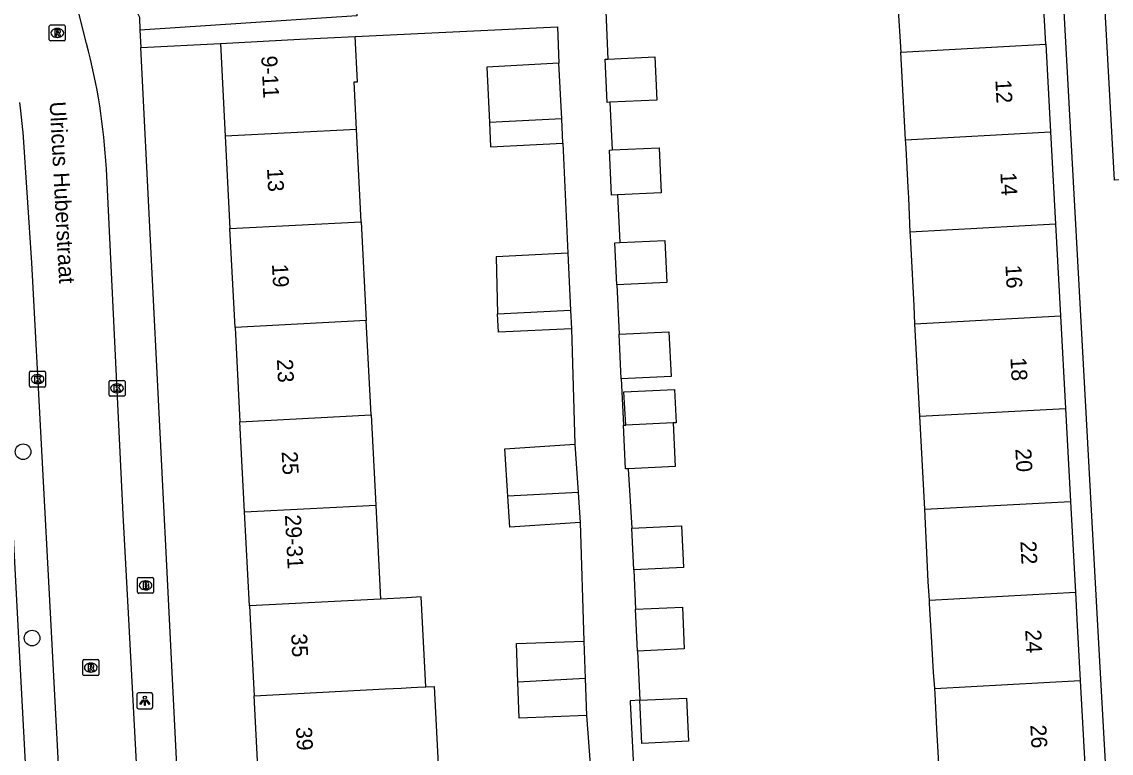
# Model space of a CAD drawing. Extents: x 158087 to 159494, y 382905 to 383981.
# Drawn here: x 158529.1 to 158597.5, y 383492 to 383537.9 of the extents above; entities that cross this region are included whole.
import ezdxf

# ---------------------------------------------------------------- set-up
doc = ezdxf.new("R2010")
doc.units = 0
for name, color, linetype in [('IMGEO_Boom', 7, 'Continuous'), ('IMGEO_Brandkraan', 7, 'Continuous'), ('IMGEO_Kolk', 7, 'Continuous'), ('IMGEO_Lichtpunt', 7, 'Continuous'), ('IMGEO_Openbare_ruimte_label', 7, 'Continuous'), ('IMGEO_Pand', 7, 'Continuous'), ('IMGEO_Pand_nummerreeks', 7, 'Continuous'), ('IMGEO_Rijbaan_lokaal_open', 7, 'Continuous'), ('IMGEO_Rioolput', 7, 'Continuous'), ('IMGEO_Voetpad_open', 7, 'Continuous')]:
    doc.layers.add(name, color=color, linetype=linetype)

msp = doc.modelspace()

# ---------------------------------------------------------------- linework, layer by layer
at = {"layer": 'IMGEO_Boom'}
for centre in [(158529.185, 383510.906), (158529.75, 383499.2)]:
    msp.add_circle(centre, 0.489, dxfattribs=at)
at = {"layer": 'IMGEO_Brandkraan'}
for p, q in [((158536.378, 383502.086), (158536.378, 383502.938)), ((158536.453, 383503.012), (158537.305, 383503.012)), ((158537.379, 383502.938), (158537.379, 383502.086)), ((158536.889, 383502.232), (158536.864, 383502.232)), ((158536.866, 383502.792), (158536.891, 383502.792)), ((158537.305, 383502.012), (158536.453, 383502.012))]:
    msp.add_line(p, q, dxfattribs=at)
for points in [[(158536.378, 383502.086), (158536.378, 383502.938)], [(158536.453, 383503.012), (158537.305, 383503.012)], [(158537.379, 383502.938), (158537.379, 383502.086)], [(158536.726, 383502.712), (158536.726, 383502.312), (158536.939, 383502.312)], [(158536.957, 383502.712), (158536.726, 383502.712)], [(158536.905, 383502.631), (158536.851, 383502.631), (158536.851, 383502.555)], [(158536.851, 383502.555), (158536.904, 383502.555)], [(158536.913, 383502.479), (158536.851, 383502.479), (158536.851, 383502.398)], [(158536.851, 383502.398), (158536.913, 383502.398)], [(158537.305, 383502.012), (158536.453, 383502.012)]]:
    msp.add_lwpolyline(points, dxfattribs=at)
for centre, radius, start, end in [((158536.455, 383502.936), 0.0765, 91.55205, 178.44795), ((158536.455, 383502.936), 0.0765, 91.55205, 178.44795), ((158537.303, 383502.936), 0.0765, 1.55205, 88.44795), ((158537.303, 383502.936), 0.0765, 1.55205, 88.44795), ((158536.906, 383502.593), 0.0379, 267.82845, 90.93552), ((158536.914, 383502.438), 0.0404, 269.87594, 90.50774), ((158536.945, 383502.563), 0.251, 268.66757, 293.53466), ((158536.961, 383502.567), 0.145, 59.4692, 91.53667), ((158536.986, 383502.614), 0.0922, 285.51372, 58.15012), ((158536.991, 383502.422), 0.105, 301.31148, 78.98903), ((158536.455, 383502.088), 0.0765, 181.55205, 268.44795), ((158536.455, 383502.088), 0.0765, 181.55205, 268.44795), ((158537.303, 383502.088), 0.0765, 271.55205, 358.44795), ((158537.303, 383502.088), 0.0765, 271.55205, 358.44795)]:
    msp.add_arc(centre, radius, start, end, dxfattribs=at)
for centre, major_axis, ratio, start_param, end_param in [((158536.865, 383502.512), (-0.387, 0.002), 0.722429, 4.712389, 7.853982), ((158536.89, 383502.512), (-0.39, 0.002), 0.717154, 1.570796, 4.712389)]:
    msp.add_ellipse(centre, major_axis=major_axis, ratio=ratio, start_param=start_param, end_param=end_param, dxfattribs=at)
at = {"layer": 'IMGEO_Kolk'}
for p, q in [((158529.673, 383515.962), (158530.525, 383515.962)), ((158529.598, 383515.036), (158529.598, 383515.888)), ((158530.086, 383515.742), (158530.111, 383515.742)), ((158530.599, 383515.888), (158530.599, 383515.036)), ((158534.585, 383514.464), (158534.585, 383515.316)), ((158534.66, 383515.39), (158535.512, 383515.39)), ((158535.586, 383515.316), (158535.586, 383514.464)), ((158530.525, 383514.962), (158529.673, 383514.962)), ((158530.109, 383515.182), (158530.084, 383515.182)), ((158535.096, 383514.61), (158535.071, 383514.61)), ((158535.073, 383515.17), (158535.098, 383515.17)), ((158535.512, 383514.39), (158534.66, 383514.39))]:
    msp.add_line(p, q, dxfattribs=at)
for points in [[(158529.673, 383515.962), (158530.525, 383515.962)], [(158529.598, 383515.036), (158529.598, 383515.888)], [(158529.919, 383515.662), (158530.042, 383515.662), (158530.042, 383515.511), (158530.172, 383515.662), (158530.336, 383515.662), (158530.19, 383515.511), (158530.343, 383515.262), (158530.191, 383515.262), (158530.106, 383515.426), (158530.042, 383515.359), (158530.042, 383515.262), (158529.919, 383515.262), (158529.919, 383515.662)], [(158530.599, 383515.888), (158530.599, 383515.036)], [(158534.585, 383514.464), (158534.585, 383515.316)], [(158534.66, 383515.39), (158535.512, 383515.39)], [(158535.586, 383515.316), (158535.586, 383514.464)], [(158530.525, 383514.962), (158529.673, 383514.962)], [(158534.906, 383515.09), (158535.029, 383515.09), (158535.029, 383514.939), (158535.159, 383515.09), (158535.323, 383515.09), (158535.177, 383514.939), (158535.33, 383514.69), (158535.178, 383514.69), (158535.093, 383514.854), (158535.029, 383514.787), (158535.029, 383514.69), (158534.906, 383514.69), (158534.906, 383515.09)], [(158535.512, 383514.39), (158534.66, 383514.39)]]:
    msp.add_lwpolyline(points, dxfattribs=at)
for centre, start, end in [((158529.675, 383515.886), 91.55205, 178.44795), ((158529.675, 383515.886), 91.55205, 178.44795), ((158530.523, 383515.886), 1.55205, 88.44795), ((158530.523, 383515.886), 1.55205, 88.44795), ((158534.662, 383515.314), 91.55205, 178.44795), ((158534.662, 383515.314), 91.55205, 178.44795), ((158535.51, 383515.314), 1.55205, 88.44795), ((158535.51, 383515.314), 1.55205, 88.44795), ((158529.675, 383515.038), 181.55205, 268.44795), ((158529.675, 383515.038), 181.55205, 268.44795), ((158530.523, 383515.038), 271.55205, 358.44795), ((158530.523, 383515.038), 271.55205, 358.44795), ((158534.662, 383514.466), 181.55205, 268.44795), ((158534.662, 383514.466), 181.55205, 268.44795), ((158535.51, 383514.466), 271.55205, 358.44795), ((158535.51, 383514.466), 271.55205, 358.44795)]:
    msp.add_arc(centre, 0.0765, start, end, dxfattribs=at)
for centre, major_axis, ratio, start_param, end_param in [((158530.085, 383515.462), (-0.387, 0.002), 0.722429, 4.712389, 7.853982), ((158530.11, 383515.462), (-0.39, 0.002), 0.717154, 1.570796, 4.712389), ((158535.072, 383514.89), (-0.387, 0.002), 0.722429, 4.712389, 7.853982), ((158535.097, 383514.89), (-0.39, 0.002), 0.717154, 1.570796, 4.712389)]:
    msp.add_ellipse(centre, major_axis=major_axis, ratio=ratio, start_param=start_param, end_param=end_param, dxfattribs=at)
at = {"layer": 'IMGEO_Lichtpunt'}
for p, q in [((158536.332, 383495.663), (158536.332, 383494.856)), ((158536.332, 383495.663), (158536.332, 383494.856)), ((158537.234, 383495.758), (158536.426, 383495.758)), ((158537.234, 383495.758), (158536.426, 383495.758)), ((158537.328, 383494.856), (158537.328, 383495.663)), ((158537.328, 383494.856), (158537.328, 383495.663)), ((158536.426, 383494.762), (158537.234, 383494.762)), ((158536.426, 383494.762), (158537.234, 383494.762))]:
    msp.add_line(p, q, dxfattribs=at)
for points in [[(158536.706, 383495.327), (158536.745, 383495.299), (158536.557, 383495.037), (158536.519, 383495.064), (158536.706, 383495.327)], [(158536.808, 383495.279), (158536.855, 383495.279), (158536.855, 383494.957), (158536.808, 383494.957), (158536.808, 383495.279)], [(158536.918, 383495.299), (158536.956, 383495.326), (158537.143, 383495.064), (158537.104, 383495.036), (158536.918, 383495.299)]]:
    msp.add_lwpolyline(points, dxfattribs=at)
msp.add_circle((158536.831, 383495.461), 0.0994, dxfattribs=at)
for centre, start, end in [((158536.426, 383495.663), 90, 180), ((158536.426, 383495.663), 90, 180), ((158537.234, 383495.663), 0, 90), ((158537.234, 383495.663), 0, 90), ((158536.426, 383494.856), 180, 270), ((158536.426, 383494.856), 180, 270), ((158537.234, 383494.856), 270, 0), ((158537.234, 383494.856), 270, 360)]:
    msp.add_arc(centre, 0.0946, start, end, dxfattribs=at)
at = {"layer": 'IMGEO_Pand'}
for points in [[(158583.921, 383541.976), (158584.288, 383536.008)], [(158593.385, 383536.502), (158593.061, 383542.471)], [(158541.571, 383536.556), (158546.565, 383536.814), (158550.04, 383536.994)], [(158541.571, 383536.556), (158541.873, 383530.721)], [(158550.12, 383531.148), (158549.967, 383534.137), (158550.188, 383534.148), (158550.04, 383536.994)], [(158584.288, 383536.008), (158593.385, 383536.502)], [(158593.385, 383536.502), (158593.684, 383530.991)], [(158584.587, 383530.498), (158584.288, 383536.008)], [(158562.828, 383535.304), (158558.29, 383535.071), (158558.459, 383531.58)], [(158563.007, 383531.815), (158562.828, 383535.304)], [(158566.027, 383532.856), (158565.854, 383532.848), (158565.727, 383535.562), (158565.9, 383535.57)], [(158565.9, 383535.57), (158568.851, 383535.707), (158568.977, 383532.993), (158566.027, 383532.856)], [(158563.007, 383531.815), (158558.459, 383531.58)], [(158563.075, 383530.282), (158563.007, 383531.815)], [(158550.12, 383531.148), (158541.873, 383530.721)], [(158550.416, 383525.349), (158550.12, 383531.148)], [(158558.459, 383531.58), (158558.538, 383530.05), (158563.075, 383530.282)], [(158584.587, 383530.498), (158593.684, 383530.991)], [(158593.684, 383530.991), (158593.997, 383525.198)], [(158541.873, 383530.721), (158542.172, 383524.923)], [(158584.873, 383524.702), (158584.784, 383526.86), (158584.748, 383527.525), (158584.615, 383529.972), (158584.598, 383530.292), (158584.587, 383530.498)], [(158566.503, 383527.046), (158566.125, 383527.028), (158565.993, 383529.856), (158566.166, 383529.864)], [(158566.166, 383529.864), (158569.117, 383530.002), (158569.249, 383527.174), (158566.503, 383527.046)], [(158542.172, 383524.923), (158550.416, 383525.349)], [(158542.493, 383518.715), (158542.172, 383524.923)], [(158550.416, 383525.349), (158550.734, 383519.142)], [(158593.997, 383525.198), (158584.873, 383524.702)], [(158593.997, 383525.198), (158594.31, 383519.438)], [(158566.644, 383524.043), (158569.468, 383524.175), (158569.591, 383521.539), (158566.462, 383521.393)], [(158585.16, 383518.942), (158585.124, 383520.079), (158584.93, 383523.662), (158584.886, 383524.469), (158584.873, 383524.702)], [(158566.462, 383521.393), (158566.339, 383524.029), (158566.644, 383524.043)], [(158563.388, 383523.381), (158558.891, 383523.151), (158558.971, 383519.569)], [(158563.388, 383523.381), (158563.556, 383519.806)], [(158558.971, 383519.569), (158563.556, 383519.806)], [(158563.611, 383518.629), (158559.025, 383518.414), (158558.971, 383519.569)], [(158563.556, 383519.806), (158563.611, 383518.629)], [(158585.16, 383518.942), (158594.31, 383519.438)], [(158594.31, 383519.438), (158594.624, 383513.63)], [(158550.734, 383519.142), (158542.493, 383518.715)], [(158542.493, 383518.715), (158542.8, 383512.789)], [(158551.037, 383513.215), (158550.734, 383519.142)], [(158585.483, 383513.134), (158585.16, 383518.942)], [(158566.606, 383518.299), (158569.735, 383518.444), (158569.867, 383515.626), (158566.738, 383515.481)], [(158566.738, 383515.481), (158566.606, 383518.299)], [(158567.035, 383512.576), (158566.906, 383514.671), (158570.079, 383514.818), (158570.177, 383512.722), (158570.003, 383512.714)], [(158542.8, 383512.789), (158551.037, 383513.215)], [(158551.037, 383513.215), (158551.327, 383507.548)], [(158585.483, 383513.134), (158594.624, 383513.63)], [(158594.624, 383513.63), (158594.941, 383507.786)], [(158543.093, 383507.122), (158542.8, 383512.789)], [(158566.873, 383512.568), (158567.035, 383512.576)], [(158567.165, 383509.84), (158567.001, 383509.832), (158566.873, 383512.568)], [(158570.003, 383512.714), (158567.035, 383512.576)], [(158570.003, 383512.714), (158570.13, 383509.979), (158567.165, 383509.84)], [(158585.798, 383507.29), (158585.483, 383513.134)], [(158559.619, 383508.123), (158559.421, 383511.084), (158563.834, 383511.378)], [(158563.834, 383511.378), (158564.036, 383508.349)], [(158564.036, 383508.349), (158559.619, 383508.123)], [(158564.162, 383506.467), (158559.749, 383506.173), (158559.619, 383508.123)], [(158564.036, 383508.349), (158564.162, 383506.467)], [(158585.798, 383507.29), (158594.941, 383507.786)], [(158594.941, 383507.786), (158595.252, 383502.054)], [(158543.093, 383507.122), (158551.327, 383507.548)], [(158543.398, 383501.228), (158543.093, 383507.122)], [(158551.327, 383507.548), (158551.628, 383501.654)], [(158586.082, 383501.556), (158586.011, 383502.749), (158585.798, 383507.29)], [(158567.396, 383506.11), (158570.527, 383506.256), (158570.65, 383503.627), (158567.519, 383503.481)], [(158567.519, 383503.481), (158567.396, 383506.11)], [(158551.628, 383501.654), (158543.398, 383501.228)], [(158554.466, 383496.139), (158554.176, 383501.786), (158553.268, 383501.739), (158551.628, 383501.654)], [(158595.252, 383502.054), (158586.082, 383501.556)], [(158586.416, 383496.035), (158586.349, 383497.054), (158586.215, 383499.311), (158586.174, 383500), (158586.093, 383501.367), (158586.082, 383501.556)], [(158595.252, 383502.054), (158595.363, 383500), (158595.551, 383496.53)], [(158543.398, 383501.228), (158543.461, 383500), (158543.689, 383495.581)], [(158567.634, 383501.01), (158570.574, 383501.147), (158570.696, 383498.518), (158567.756, 383498.381)], [(158567.756, 383498.381), (158567.634, 383501.01)], [(158560.239, 383496.438), (158560.152, 383498.852), (158564.391, 383499.004)], [(158564.391, 383499.004), (158564.475, 383496.657)], [(158543.689, 383495.581), (158551.917, 383496.007), (158552.932, 383496.06), (158553.557, 383496.092), (158553.946, 383496.112), (158554.466, 383496.139)], [(158554.466, 383496.139), (158554.985, 383496.166), (158555.278, 383490.448), (158554.239, 383490.394), (158552.21, 383490.289)], [(158564.475, 383496.657), (158560.239, 383496.438)], [(158564.559, 383494.33), (158560.32, 383494.177), (158560.239, 383496.438)], [(158564.475, 383496.657), (158564.559, 383494.33)], [(158595.551, 383496.53), (158595.899, 383490.102), (158590.907, 383489.832), (158586.783, 383489.609), (158586.774, 383489.771), (158586.673, 383491.31), (158586.554, 383493.501), (158586.435, 383495.691), (158586.416, 383496.035)], [(158586.416, 383496.035), (158595.551, 383496.53)], [(158543.985, 383489.864), (158543.689, 383495.581)], [(158567.9, 383495.297), (158570.84, 383495.434), (158570.967, 383492.724), (158568.027, 383492.587), (158567.9, 383495.297)]]:
    msp.add_lwpolyline(points, dxfattribs=at)
at = {"layer": 'IMGEO_Rijbaan_lokaal_open'}
for points in [[(158533.179, 383536.541), (158532.251, 383540.21), (158531.25, 383543.254), (158531.059, 383543.756)], [(158528.959, 383532.833), (158529.026, 383532.322), (158529.156, 383531.116), (158529.165, 383530.974), (158529.709, 383522.772), (158530.925, 383500), (158531.646, 383486.488), (158532.668, 383466.838)], [(158537.594, 383465.494), (158536.793, 383482.371), (158535.844, 383500), (158535.469, 383506.96), (158534.418, 383528.681)]]:
    msp.add_lwpolyline(points, dxfattribs=at)
msp.add_arc((158495.394, 383526.557), 39.081, 3.11512, 14.80094, dxfattribs=at)
at = {"layer": 'IMGEO_Rioolput'}
for p, q in [((158530.835, 383536.784), (158530.835, 383537.636)), ((158530.91, 383537.71), (158531.762, 383537.71)), ((158531.323, 383537.49), (158531.348, 383537.49)), ((158531.836, 383537.636), (158531.836, 383536.784)), ((158531.762, 383536.71), (158530.91, 383536.71)), ((158531.346, 383536.93), (158531.321, 383536.93)), ((158532.939, 383496.921), (158532.939, 383497.773)), ((158533.014, 383497.847), (158533.866, 383497.847)), ((158533.427, 383497.627), (158533.452, 383497.627)), ((158533.94, 383497.773), (158533.94, 383496.921)), ((158533.866, 383496.847), (158533.014, 383496.847)), ((158533.45, 383497.067), (158533.425, 383497.067))]:
    msp.add_line(p, q, dxfattribs=at)
for points in [[(158530.835, 383536.784), (158530.835, 383537.636)], [(158530.91, 383537.71), (158531.762, 383537.71)], [(158531.424, 383537.408), (158531.172, 383537.41), (158531.172, 383537.01)], [(158531.172, 383537.01), (158531.296, 383537.01), (158531.296, 383537.172), (158531.307, 383537.172)], [(158531.35, 383537.329), (158531.296, 383537.329), (158531.296, 383537.248)], [(158531.296, 383537.248), (158531.348, 383537.248)], [(158531.354, 383537.143), (158531.425, 383537.01), (158531.565, 383537.01), (158531.5, 383537.136)], [(158531.836, 383537.636), (158531.836, 383536.784)], [(158531.762, 383536.71), (158530.91, 383536.71)], [(158532.939, 383496.921), (158532.939, 383497.773)], [(158533.014, 383497.847), (158533.866, 383497.847)], [(158533.528, 383497.545), (158533.276, 383497.547), (158533.276, 383497.147)], [(158533.454, 383497.466), (158533.4, 383497.466), (158533.4, 383497.385)], [(158533.94, 383497.773), (158533.94, 383496.921)], [(158533.866, 383496.847), (158533.014, 383496.847)], [(158533.276, 383497.147), (158533.4, 383497.147), (158533.4, 383497.309), (158533.411, 383497.309)], [(158533.4, 383497.385), (158533.452, 383497.385)], [(158533.458, 383497.28), (158533.529, 383497.147), (158533.669, 383497.147), (158533.604, 383497.273)]]:
    msp.add_lwpolyline(points, dxfattribs=at)
for centre, radius, start, end in [((158530.912, 383537.634), 0.0765, 91.55205, 178.44795), ((158530.912, 383537.634), 0.0765, 91.55205, 178.44795), ((158531.306, 383537.119), 0.0533, 26.02933, 88.69889), ((158531.332, 383537.437), 0.19, 274.7715, 282.96867), ((158531.356, 383537.233), 0.0964, 77.00612, 93.18647), ((158531.37, 383537.29), 0.0378, 276.66336, 79.67722), ((158531.423, 383537.298), 0.109, 350.36119, 89.41601), ((158531.421, 383537.298), 0.112, 277.58423, 350.98172), ((158531.405, 383537.083), 0.108, 29.51342, 73.79051), ((158531.76, 383537.634), 0.0765, 1.55205, 88.44795), ((158531.76, 383537.634), 0.0765, 1.55205, 88.44795), ((158530.912, 383536.786), 0.0765, 181.55205, 268.44795), ((158530.912, 383536.786), 0.0765, 181.55205, 268.44795), ((158531.76, 383536.786), 0.0765, 271.55205, 358.44795), ((158531.76, 383536.786), 0.0765, 271.55205, 358.44795), ((158533.016, 383497.771), 0.0765, 91.55205, 178.44795), ((158533.016, 383497.771), 0.0765, 91.55205, 178.44795), ((158533.46, 383497.37), 0.0964, 77.00612, 93.18647), ((158533.474, 383497.427), 0.0378, 276.66336, 79.67722), ((158533.527, 383497.435), 0.109, 350.36119, 89.41601), ((158533.864, 383497.771), 0.0765, 1.55205, 88.44795), ((158533.864, 383497.771), 0.0765, 1.55205, 88.44795), ((158533.016, 383496.923), 0.0765, 181.55205, 268.44795), ((158533.016, 383496.923), 0.0765, 181.55205, 268.44795), ((158533.41, 383497.256), 0.0533, 26.02933, 88.69889), ((158533.436, 383497.574), 0.19, 274.7715, 282.96867), ((158533.525, 383497.435), 0.112, 277.58423, 350.98172), ((158533.509, 383497.22), 0.108, 29.51342, 73.79051), ((158533.864, 383496.923), 0.0765, 271.55205, 358.44795), ((158533.864, 383496.923), 0.0765, 271.55205, 358.44795)]:
    msp.add_arc(centre, radius, start, end, dxfattribs=at)
for centre, major_axis, ratio, start_param, end_param in [((158531.322, 383537.21), (-0.387, 0.002), 0.722429, 4.712389, 7.853982), ((158531.347, 383537.21), (-0.39, 0.002), 0.717154, 1.570796, 4.712389), ((158533.426, 383497.347), (-0.387, 0.002), 0.722429, 4.712389, 7.853982), ((158533.451, 383497.347), (-0.39, 0.002), 0.717154, 1.570796, 4.712389)]:
    msp.add_ellipse(centre, major_axis=major_axis, ratio=ratio, start_param=start_param, end_param=end_param, dxfattribs=at)
at = {"layer": 'IMGEO_Voetpad_open'}
for points in [[(158596.553, 383455.707), (158598.535, 383465.518), (158597.492, 383485.05), (158596.657, 383500), (158593.057, 383565.667), (158592.687, 383565.654), (158592.05, 383576.787)], [(158599.598, 383527.989), (158597.691, 383527.956), (158596.86, 383543.191), (158598.768, 383543.224)], [(158536.228, 383538.739), (158536.486, 383538.199), (158536.527, 383537.377)], [(158550.136, 383538.478), (158550.145, 383538.281), (158536.527, 383537.377)], [(158565.76, 383538.564), (158565.9, 383535.57)], [(158536.527, 383537.377), (158536.581, 383536.306)], [(158550.04, 383536.994), (158562.736, 383537.603), (158562.828, 383535.304)], [(158536.581, 383536.306), (158541.571, 383536.556)], [(158540.205, 383463.929), (158538.399, 383500), (158536.581, 383536.306)], [(158566.027, 383532.856), (158566.166, 383529.864)], [(158563.075, 383530.282), (158563.388, 383523.381)], [(158527.17, 383529.944), (158527.341, 383527.177), (158527.342, 383527.159), (158527.641, 383522.648), (158528.851, 383500), (158530.465, 383469.78)], [(158566.503, 383527.046), (158566.644, 383524.043)], [(158566.462, 383521.393), (158566.606, 383518.299)], [(158563.611, 383518.629), (158563.834, 383511.378)], [(158566.738, 383515.481), (158566.873, 383512.568)], [(158567.165, 383509.84), (158567.396, 383506.11)], [(158564.162, 383506.467), (158564.391, 383499.004)], [(158567.519, 383503.481), (158567.634, 383501.01)], [(158567.756, 383498.381), (158567.9, 383495.297)], [(158567.9, 383495.297), (158567.295, 383495.26), (158567.299, 383495.181), (158569.101, 383460.381)], [(158564.559, 383494.33), (158566.372, 383470.176), (158566.587, 383465.83), (158566.843, 383460.658)]]:
    msp.add_lwpolyline(points, dxfattribs=at)

# ---------------------------------------------------------------- texts
at = {"layer": 'IMGEO_Openbare_ruimte_label'}
msp.add_text('Ulricus Huberstraat', height=1, rotation=273.03687, dxfattribs=at).set_placement((158530.853, 383532.879))
at = {"layer": 'IMGEO_Pand_nummerreeks'}
for s, rotation, p in [('9-11', 272.96279, (158544.136, 383535.759)), ('12', 273.09949, (158590.222, 383534.25)), ('13', 272.95964, (158544.501, 383528.696)), ('14', 273.09949, (158590.537, 383528.436)), ('19', 272.95964, (158544.812, 383522.684)), ('16', 273.09949, (158590.852, 383522.624)), ('23', 272.95964, (158545.121, 383516.708)), ('18', 273.09949, (158591.167, 383516.809)), ('25', 272.95964, (158545.42, 383510.911)), ('20', 273.09949, (158591.477, 383511.088)), ('29-31', 272.96227, (158545.626, 383506.937)), ('22', 273.09949, (158591.792, 383505.283)), ('24', 273.09949, (158592.094, 383499.714)), ('35', 272.96198, (158546.012, 383499.46)), ('39', 272.96198, (158546.316, 383493.597)), ('26', 273.09949, (158592.417, 383493.738))]:
    msp.add_text(s, height=1, rotation=rotation, dxfattribs=at).set_placement(p)

doc.saveas('drawing.dxf')
